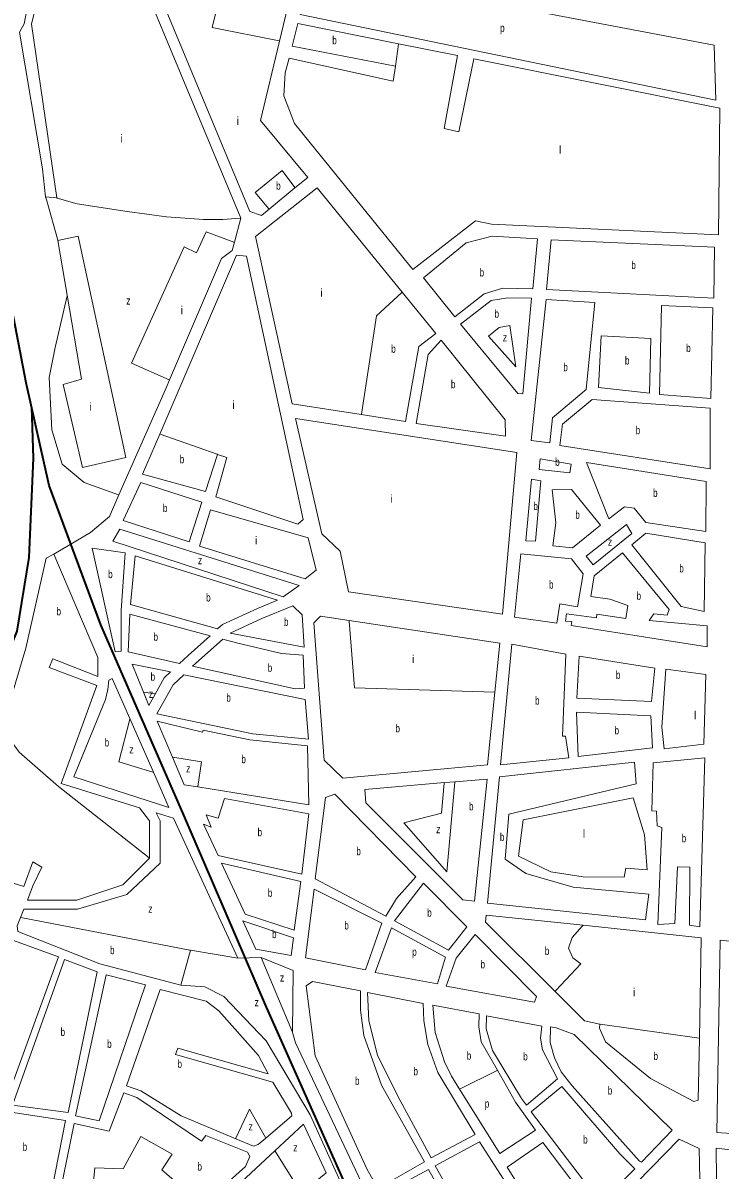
# Model space of a CAD drawing. Extents: x 639657 to 671642, y 222838 to 252123.
# Drawn here: x 648074 to 648945, y 234105 to 235539 of the extents above; entities that cross this region are included whole.
import ezdxf

# ---------------------------------------------------------------- set-up
doc = ezdxf.new("R2010")
doc.units = 0
doc.header["$LTSCALE"] = 4
for name, color, linetype, lineweight in [('1', 7, 'Continuous', 13), ('21', 7, 'Continuous', 13), ('57', 7, 'Continuous', 35)]:
    doc.layers.add(name, color=color, linetype=linetype, lineweight=lineweight)
doc.layers.add('7', color=7, linetype='Continuous')

msp = doc.modelspace()

# ---------------------------------------------------------------- linework, layer by layer
at = {"layer": '1'}
for p, q in [((648416.17, 235604.77), (648394.967, 235516.148)), ((648410.622, 235509.92), (648539.589, 235484.799)), ((648341.04, 235248.63), (648245.218, 235024.991)), ((648195.355, 234905.945), (648186.503, 234891.185)), ((648419.254, 234835.712), (648195.355, 234905.945)), ((648186.503, 234891.185), (648399.333, 234821.687)), ((648419.254, 234835.712), (648399.333, 234821.687)), ((648423.13, 234799.18), (648411.509, 234810.299)), ((648669.89, 234763.57), (648481.876, 234791.76)), ((648286.189, 234734.776), (648323.98, 234768.534)), ((648426.96, 234693.39), (648275.263, 234724.216)), ((648231.598, 234685.782), (648239.551, 234699.99)), ((648075.39, 234459.63), (647972.81, 234491.34)), ((648086.531, 234490.261), (648075.39, 234459.63)), ((648652.32, 234415.06), (648739.011, 234328.397)), ((648342.83, 234369.89), (648372.06, 234370.69)), ((648669.97, 234125.6), (648619.829, 234206.154)), ((648248.93, 233999.29), (648389.032, 234129.185))]:
    msp.add_line(p, q, dxfattribs=at)
for points in [[(648125.935, 236322.695), (648119.36, 236324.46), (648113.87, 236314.73), (648219.07, 236237.64), (648171.68, 236073.32), (648139.86, 236052.6), (648140.01, 236037.11), (648097.67, 236007.21), (648072.36, 235735.76), (648060.22, 235639.98), (648068.62, 235637.88), (648076.25, 235693.63), (648105.08, 235690.13), (648075.64, 235537.49), (648070.11, 235527.13), (648098.499, 235356.253)], [(648116.515, 235320.079), (648085.1, 235537.11), (648100.44, 235599.78), (648171.22, 235588.78), (648206.06, 235585.53), (648233.47, 235565.9), (648346.36, 235294.69), (648338.424, 235264.736)], [(648381.795, 235305.849), (648372.35, 235298.06), (648357.92, 235302.92), (648242.63, 235579.71)], [(648410.622, 235509.92), (648417.84, 235538.11), (648543.595, 235512.859), (648617.142, 235498.091)], [(648394.967, 235516.148), (648371.24, 235416.98), (648430.12, 235345.7), (648414.126, 235332.511), (648381.795, 235305.849)], [(648945.08, 235432.24), (648943.19, 235274.16), (648659.59, 235287.19), (648639.58, 235291.6), (648561.47, 235230.73), (648413.61, 235412.92), (648400.3, 235447.69), (648402.07, 235476.52), (648406.732, 235494.725)], [(648539.589, 235484.799), (648536.853, 235466.176), (648406.732, 235494.725)], [(648617.142, 235498.091), (648600.372, 235407.01), (648618.989, 235402.627), (648637.716, 235493.959), (648945.08, 235432.24)], [(648098.499, 235356.253), (648102.623, 235321.545), (648116.515, 235320.079)], [(648364.76, 235271.99), (648442.01, 235332.86), (648548.111, 235202.151)], [(648338.424, 235264.736), (648335.63, 235254.19), (648322.15, 235244.23), (648257.311, 235092.713)], [(648497.001, 235049.258), (648410.45, 235062.56), (648364.76, 235271.99)], [(648317.52, 234999.46), (648329.15, 234995.86), (648315.46, 234946.54), (648417.76, 234912.27), (648424.17, 234918.33), (648353.73, 235247.2), (648341.04, 235248.63)], [(648548.111, 235202.151), (648590.08, 235150.45), (648568.9, 235134.2), (648552.23, 235040.77), (648497.001, 235049.258)], [(648257.311, 235092.713), (648253.42, 235083.62), (648194.176, 234948.864)], [(648245.218, 235024.991), (648223.73, 234974.84), (648302.31, 234953.35), (648317.52, 234999.46)], [(648194.176, 234948.864), (648182.33, 234921.92), (648158.476, 234901.905), (648112.961, 234874.65)], [(648111.786, 234744.11), (648167.78, 234722.04), (648167.65, 234745.48), (648112.961, 234874.65)], [(648392.239, 234817.327), (648214.64, 234872.85), (648208.54, 234811.95), (648317.533, 234781.33)], [(648317.533, 234781.33), (648323.63, 234786.776), (648367.147, 234806.989), (648392.239, 234817.327)], [(648333.317, 234776.019), (648372.7, 234794.311), (648411.509, 234810.299)], [(648308.028, 234772.84), (648207.75, 234799.91), (648205.65, 234752.58), (648270.053, 234738.343)], [(648333.317, 234776.019), (648425.73, 234758.54), (648423.13, 234799.18)], [(648481.876, 234791.76), (648445.93, 234797.15), (648437.59, 234789.15), (648450.61, 234617.38), (648473.96, 234594.72), (648654.85, 234611.43), (648663.835, 234702.322), (648669.89, 234763.57)], [(648270.053, 234738.343), (648280.567, 234748.309), (648308.028, 234772.84)], [(648424.28, 234748.64), (648397.4, 234750.86), (648341.22, 234763.88), (648323.98, 234768.534)], [(648286.189, 234734.776), (648414.42, 234706.43), (648426.02, 234707.36), (648424.28, 234748.64)], [(648111.786, 234744.11), (648107.006, 234733.084), (648166.77, 234710.85), (648122.082, 234587.994)], [(648258.7, 234727.582), (648210.68, 234737.34), (648224.92, 234702.241), (648231.598, 234685.782)], [(648207.84, 234669.289), (648185.85, 234719.56), (648181.57, 234717.17), (648180.34, 234705.55), (648177.62, 234693.28), (648137.76, 234596.49), (648256.42, 234558.23)], [(648239.551, 234699.99), (648250.812, 234720.106), (648258.7, 234727.582)], [(648241.589, 234675.3), (648261.859, 234711.511), (648275.263, 234724.216)], [(648241.589, 234675.3), (648361.65, 234650.22), (648430.9, 234643.73), (648426.96, 234693.39)], [(648256.42, 234558.23), (648237.178, 234602.219), (648207.84, 234669.289)], [(648429.66, 234635.33), (648357.61, 234642.89), (648299.5, 234655.03), (648298.66, 234652.23), (648241.83, 234665.9), (648261.049, 234621.135)], [(648292.618, 234583.99), (648431.37, 234561.36), (648429.66, 234635.33)], [(648261.049, 234621.135), (648275.82, 234586.73), (648292.618, 234583.99)], [(648600.761, 234589.286), (648501.33, 234580.89), (648502.5, 234564.13), (648623.79, 234442.65)], [(648623.79, 234442.65), (648638.41, 234441.01), (648654.09, 234593.79), (648614.093, 234590.413), (648600.761, 234589.286)], [(648122.082, 234587.994), (648219.84, 234557.86), (648232.29, 234541.38), (648232.29, 234494.89)], [(648071.301, 234420.68), (648075.39, 234431.15), (648142.28, 234431.24), (648204.25, 234449.42), (648245.56, 234488.83), (648245.57, 234541.38), (648240.7, 234551.44), (648262.51, 234544.71), (648342.83, 234369.89)], [(648232.29, 234494.89), (648199.08, 234461.55), (648141.54, 234442.36), (648079.84, 234442.55), (648086.81, 234460.411), (648097.814, 234483.811), (648086.531, 234490.261)], [(648271.66, 234336.15), (648170.26, 234362.9), (648067.93, 234403.4), (648067.24, 234410.28), (648071.301, 234420.68)], [(648774.004, 234410.982), (648652.91, 234423.67), (648652.32, 234415.06)], [(648919.42, 234269.821), (648921.76, 234395.5), (648774.004, 234410.982)], [(649149.42, 232796.25), (649162.7, 232745.53), (649234.9, 232533.79), (649235.74, 232517.04), (649233.58, 232505.44), (649227.55, 232491.05), (649222.82, 232482.89), (649181.25, 232428.84), (649171.15, 232453.78), (649157.62, 232467.77), (649156.35, 232496.16), (649033.16, 232762.48), (648921.04, 233022.17), (648851.52, 233119.17), (648833.54, 233184.3), (648705.42, 233567.34), (648641.96, 233707.52), (648569.71, 233868.76), (648512.26, 233999.25), (648433.24, 234174.14), (648378.3, 234266.73), (648325.37, 234321.82), (648301.67, 234334.15), (648271.66, 234336.15)], [(648410.31, 234172.98), (648409.86, 234176.2), (648386.43, 234214.78), (648265.03, 234249.37), (648267.77, 234257.34), (648380.78, 234225.28), (648368.4, 234248.44), (648318.88, 234304.07), (648303.12, 234316.02), (648245.87, 234330.55), (648203.78, 234210.33), (648221.65, 234203.98), (648271.9, 234172.65), (648340.065, 234144.284)], [(648739.011, 234328.397), (648775.76, 234291.66), (648795.13, 234287.47)], [(648619.829, 234206.154), (648609.68, 234222.46), (648600.77, 234240.47), (648589.38, 234277.18), (648586.4, 234311.14), (648644.06, 234300.27), (648643.72, 234283.93), (648646.83, 234265.46), (648667.051, 234229.776)], [(648410.85, 234277.57), (648411.45, 234275.57), (648414.86, 234264.21), (648539.54, 233999.64), (648604.08, 233855.17), (648722.62, 233578.92), (648824.9, 233360.7), (648844.86, 233337.47), (648978.2, 233033.69), (648993.58, 233013.129)], [(648795.13, 234287.47), (648794.73, 234282.31), (648801.92, 234265.36), (648858.28, 234219.65), (648912.4, 234190.7), (648917.98, 234192.45), (648919.42, 234269.821)], [(648667.051, 234229.776), (648689.59, 234190), (648714.5, 234155.09), (648669.97, 234125.6)], [(648340.065, 234144.284), (648362.16, 234135.09), (648368.17, 234137.05), (648377.577, 234145.071), (648410.31, 234172.98)], [(648389.032, 234129.185), (648424.76, 234162.31), (648453.24, 234101.67), (648422.248, 234076.04)], [(648894.85, 234001.05), (648823.87, 234071.7), (648893.97, 234143.5), (648919.18, 234132.03), (648919.971, 234093.272), (648921.171, 234034.483)]]:
    msp.add_lwpolyline(points, dxfattribs=at)
for points in [[(648434.236, 235606.72), (648420.767, 235549.447), (648939.87, 235442.071), (648937.679, 235511.098)], [(648613.82, 235171.66), (648574.85, 235220.26), (648628.13, 235264.01), (648660.54, 235272.14), (648717.09, 235268.81), (648711.43, 235206.62), (648673.8, 235207.27), (648650.63, 235200.26)], [(648728.2, 235205.64), (648734.29, 235267.61), (648938.33, 235258.43), (648937.62, 235194.77)], [(648620.75, 235162.45), (648659.06, 235191.7), (648679.89, 235195.26), (648709.77, 235195), (648698.85, 235075.36), (648692.61, 235075.75)], [(648727.84, 235193.16), (648709.28, 235016.92), (648732.52, 235013.82), (648735.99, 235045.03), (648778.14, 235080.54), (648788.69, 235189.42)], [(648871.9, 235185.58), (648869.74, 235074.6), (648933.82, 235069.36), (648936.4, 235182.72)], [(648596.58, 235142.1), (648580.56, 235124.59), (648565.36, 235038.05), (648677.22, 235022.33), (648676.68, 235042.76)], [(648796.88, 235147.53), (648793.38, 235082.99), (648857.05, 235076.25), (648858.59, 235144.22)], [(648785.3, 235068.1), (648748.29, 235037.14), (648745, 235010.67), (648932.82, 234981.4), (648932.82, 235057.31)], [(648673.34, 234799.72), (648691.31, 235001.98), (648414.86, 235044.52), (648447.49, 234900.18), (648470.4, 234878.59), (648481.01, 234827.89)], [(648720.59, 234994.19), (648719.16, 234980.84), (648757.45, 234976.33), (648759.11, 234987.52)], [(648806.36, 234918.96), (648825.83, 234933.91), (648837.88, 234932.26), (648852.38, 234914.49), (648927.25, 234903.3), (648927.97, 234965.67), (648778.22, 234989.56)], [(648199.56, 234917.07), (648221.64, 234964.51), (648297.87, 234939.77), (648281.82, 234890.43)], [(648709.56, 234968.75), (648721.18, 234966.45), (648714.73, 234891.14), (648702.48, 234891.5)], [(648759.72, 234955.48), (648795.87, 234910.95), (648760.78, 234882.58), (648736.47, 234885.24), (648739.97, 234913.86), (648735.64, 234955.34)], [(648308.68, 234930.15), (648294.96, 234884.91), (648426.96, 234843.93), (648440.44, 234854.76), (648430.54, 234895.14)], [(648834.923, 234900.498), (648786.548, 234861.368), (648777.787, 234872.325), (648828.164, 234911.769)], [(648925.46, 234803.07), (648896.83, 234809.36), (648834.91, 234886.65), (648852.46, 234901.16), (648926.47, 234888.88)], [(648202.15, 234876.65), (648160.625, 234882.287), (648189.443, 234752.912), (648196.833, 234753.652), (648196.97, 234804.58)], [(648929.15, 234759), (648929, 234785.45), (648856.52, 234791.93), (648862.28, 234800.35), (648879.05, 234798.72), (648881.81, 234805.62), (648823.36, 234876.69), (648787.85, 234847.89), (648783.7, 234821.84), (648807.57, 234818.75), (648830.19, 234810.49), (648827.49, 234794.56), (648791.34, 234799.95), (648790.94, 234795.22), (648753.3, 234800.17), (648752.27, 234790.91), (648760.23, 234790.53), (648759.4, 234785.79)], [(648741.32, 234788.49), (648744.84, 234812.81), (648767.22, 234809.06), (648774.29, 234850.39), (648759.78, 234869.02), (648696.12, 234875.12), (648688.4, 234796.15)], [(648670.76, 234611.52), (648685.16, 234762.15), (648752.72, 234750.05), (648748.58, 234647.44), (648752.23, 234647.25), (648756.26, 234620.39)], [(648859.68, 234690.65), (648863.74, 234732.18), (648769.29, 234747.35), (648766.36, 234694.86)], [(648925.11, 234637.25), (648927.41, 234724.58), (648877.29, 234731.18), (648872.54, 234658.68), (648875.49, 234631.38)], [(648858.92, 234672.58), (648860.65, 234632.59), (648767.86, 234621.96), (648766.03, 234677.22)], [(648926.07, 234620.48), (648861.62, 234614.1), (648860.03, 234554.08), (648865.62, 234553.68), (648866.58, 234535.19), (648872.4, 234533.29), (648867.5, 234411.97), (648888.77, 234413.38), (648892.02, 234484.15), (648907.29, 234483.81), (648906.84, 234411.33), (648919.97, 234409.04)], [(648856.11, 234449.97), (648761.69, 234458.69), (648702.7, 234475.56), (648676.59, 234493.48), (648681.21, 234549.86), (648840.49, 234587.95), (648838.4, 234614.83), (648669.55, 234596.67), (648654.55, 234438.73), (648851.99, 234417.9)], [(648439.42, 234468.93), (648452.17, 234570.51), (648463.75, 234574.66), (648565.15, 234471.57), (648540.8, 234444.55), (648527.82, 234422.54)], [(648431.43, 234550.39), (648326, 234569.59), (648318.18, 234545.03), (648303.33, 234549.03), (648309.43, 234533.79), (648299.74, 234537.4), (648318.02, 234498.14), (648422.62, 234475.07)], [(648854, 234480.28), (648850.96, 234523.92), (648836.72, 234570.3), (648699.09, 234542.86), (648693.33, 234497.45), (648733.64, 234477.67), (648774.09, 234471.45), (648825.25, 234471.09), (648827.55, 234482.29)], [(648351.97, 234424.78), (648322.16, 234488.49), (648421.38, 234465.6), (648412.92, 234404.69)], [(648606.09, 234379.96), (648628.71, 234409.12), (648574.66, 234463.66), (648538.6, 234416.58)], [(648437.99, 234456.02), (648427.3, 234370.36), (648502.19, 234355.51), (648522.71, 234413.69)], [(648348.8, 234416.59), (648365.12, 234381.19), (648409.23, 234373.27), (648412.33, 234395.44)], [(648514.46, 234351.92), (648534.56, 234407.74), (648602.05, 234371.34), (648592.36, 234337.95)], [(647993.55, 234195.85), (648050.7, 234184.54), (648118.84, 234371.56), (648062.64, 234392.11)], [(648603.12, 234334.78), (648615.39, 234369.69), (648639.08, 234399.5), (648716.04, 234321.87), (648713.29, 234314.97)], [(648941.21, 234152.15), (649007.23, 234147.36), (649063.51, 234379.73), (648945.43, 234392.4)], [(648061.43, 234186.32), (648126.38, 234368.37), (648166.87, 234352.9), (648130.68, 234177.03)], [(648372.06, 234370.69), (648411.7, 234354.57), (648410.85, 234277.57)], [(648169.64, 234166.49), (648227.36, 234336.46), (648178.07, 234349.09), (648139.95, 234172.99)], [(648575.89, 234115.41), (648522.27, 234211.23), (648500.22, 234273.03), (648495.96, 234305.05), (648495.82, 234329.13), (648436.22, 234340.84), (648428.31, 234335.21), (648439.54, 234247.97), (648503.95, 234106.63), (648517.63, 234082.19)], [(648584.25, 234120.18), (648639.32, 234149.3), (648592.46, 234227.1), (648580.23, 234261.86), (648575.33, 234291.51), (648574.35, 234313.22), (648504.65, 234326.81), (648506.56, 234291.56), (648517.12, 234248.83), (648542.77, 234197.36)], [(648703.28, 234186.3), (648742.21, 234219), (648723.3, 234255.45), (648721.07, 234269.85), (648722.7, 234284.7), (648653.63, 234297.86), (648653.08, 234281.51), (648660.75, 234254.67), (648697.21, 234194.44)], [(648847.27, 234115.06), (648885.52, 234155.06), (648762.75, 234274.38), (648740.34, 234282.65), (648733.46, 234283.9), (648733.14, 234264.33), (648738.41, 234245.43), (648746.89, 234227.84), (648760.32, 234210.28), (648844.47, 234116.34)], [(648799.61, 234066.84), (648838.94, 234106.63), (648819.91, 234125.45), (648747.42, 234209.56), (648709.34, 234177.74), (648780.16, 234084.79)], [(648172.11, 234000.8), (648115.69, 234052.88), (648138.28, 234163.09), (648181.96, 234153.66), (648200.18, 234201.71), (648216.54, 234195.56), (648297.23, 234141.18), (648302.77, 234148.3), (648354.69, 234127.3), (648357.94, 234122.16), (648352.21, 234109.66), (648232.57, 234001.81), (648198.97, 233970.07)], [(648017.41, 234103.94), (648110.38, 234079.94), (648127.52, 234166.9), (648053.53, 234178.11), (648046.25, 234173.34)], [(648651.37, 234000.55), (648589.25, 234110.32), (648644.52, 234140.52), (648704.8, 234046.88), (648724.04, 234026.56), (648740.24, 234010.95), (648740.91, 234006.23), (648736.82, 234001.05), (648686.67, 233951.08), (648667.36, 233974.32)], [(648791.55, 234058.97), (648771.9, 234076.07), (648723.83, 234139.45), (648679.3, 234108.67), (648703.38, 234070.1), (648748.57, 234020.68)], [(648941.83, 233979.68), (648940.46, 234132.58), (649008.9, 234124.41), (648991.36, 233974.05)], [(648557.83, 234001.81), (648521.33, 234073.82), (648580.89, 234105.76), (648662.75, 233960.2), (648677.43, 233942.29), (648624.95, 233887.8), (648610.56, 233889.97)]]:
    msp.add_lwpolyline(points, close=True, dxfattribs=at)
at = {"layer": '21'}
for points in [[(648242.63, 235579.71), (648243.13, 235579.604), (648318.368, 235563.687), (648310.702, 235533.008), (648394.467, 235516.248), (648394.967, 235516.148)], [(648539.589, 235484.799), (648543.524, 235512.358), (648543.595, 235512.859)], [(648414.126, 235332.511), (648413.765, 235333.011), (648398.314, 235354.415), (648364.364, 235327.023), (648381.383, 235306.349), (648381.795, 235305.849)], [(648102.623, 235321.545), (648104.022, 235316.545), (648117.815, 235267.262), (648117.955, 235266.762)], [(648346.36, 235294.69), (648345.86, 235294.654), (648323.844, 235293.058), (648299.75, 235293.058), (648253.754, 235296.345), (648204.472, 235302.919), (648142.048, 235312.78), (648117.015, 235319.936), (648116.515, 235320.079)], [(648338.424, 235264.736), (648337.924, 235264.919), (648303.036, 235277.718), (648290.989, 235251.422), (648275.657, 235259.092), (648209.948, 235113.369), (648256.811, 235092.931), (648257.311, 235092.713)], [(648117.955, 235266.762), (648143.144, 235272.24), (648202.907, 234995.849)], [(648202.907, 234995.849), (648148.619, 234982.985), (648124.526, 235087.073), (648147.524, 235093.647), (648129.63, 235198.408), (648117.955, 235266.762)], [(648129.63, 235198.408), (648129.515, 235197.907), (648114.67, 235133.091), (648107.003, 235095.838), (648110.289, 235030.098), (648123.431, 234987.367), (648150.81, 234964.358), (648193.676, 234949.043), (648194.176, 234948.864)], [(648497.001, 235049.258), (648497.078, 235049.758), (648516.045, 235172.538), (648547.612, 235201.69), (648548.111, 235202.151)], [(648317.52, 234999.46), (648317.02, 234999.637), (648245.718, 235024.814), (648245.218, 235024.991)], [(648112.961, 234874.65), (648103.31, 234869.86), (648077.94, 234757.45)], [(648481.876, 234791.76), (648481.917, 234791.26), (648488.666, 234707.975)], [(648048.043, 234657.229), (648048.192, 234657.729), (648077.94, 234757.45)], [(648488.666, 234707.975), (648663.335, 234702.338), (648663.835, 234702.322)], [(648224.92, 234702.241), (648225.42, 234702.164), (648239.051, 234700.067), (648239.551, 234699.99)], [(648207.84, 234669.289), (648207.71, 234668.789), (648193.876, 234615.404), (648236.678, 234602.371), (648237.178, 234602.219)], [(648048.043, 234657.229), (648069.733, 234627.232), (648118.504, 234584.353), (648231.79, 234495.283), (648232.29, 234494.89)], [(648292.618, 234583.99), (648292.693, 234584.49), (648297.328, 234615.404), (648261.549, 234621.056), (648261.049, 234621.135)], [(648600.761, 234589.286), (648600.713, 234588.787), (648597.086, 234551.295), (648549.995, 234539.243), (648603.657, 234477.885), (648614.047, 234589.912), (648614.093, 234590.413)], [(648283.44, 234379.88), (648282.94, 234379.976), (648071.801, 234420.584), (648071.301, 234420.68)], [(648739.011, 234328.397), (648739.926, 234329.375), (648771.217, 234362.841), (648761.361, 234370.51), (648755.885, 234382.563), (648760.265, 234395.711), (648773.554, 234410.482), (648774.004, 234410.982)], [(648342.83, 234369.89), (648283.44, 234379.88), (648271.66, 234336.15)], [(648795.13, 234287.47), (648795.63, 234287.399), (648918.92, 234269.892), (648919.42, 234269.821)], [(648619.829, 234206.154), (648620.329, 234206.404), (648666.551, 234229.526), (648667.051, 234229.776)], [(648377.577, 234145.071), (648377.294, 234145.571), (648357.249, 234180.961), (648340.299, 234144.784), (648340.065, 234144.284)], [(648422.248, 234076.04), (648421.935, 234076.54), (648389.345, 234128.685), (648389.032, 234129.185)]]:
    msp.add_lwpolyline(points, dxfattribs=at)
for points in [[(648655.734, 235147.136), (648669.366, 235158.294), (648682.507, 235160.485), (648690.173, 235108.989)], [(648163.946, 234107.683), (648199.547, 234106.456), (648221.45, 234146.995), (648260.876, 234125.082), (648247.734, 234105.36), (648269.637, 234086.734), (648191.881, 234018.802), (648157.931, 234045.098)]]:
    msp.add_lwpolyline(points, close=True, dxfattribs=at)
at = {"layer": '57'}
for points in [[(649431.73, 232002.995), (649399.994, 232070.308), (649353.025, 232164.294), (649236.203, 232405.189), (649089.828, 232739.384), (648914.202, 233126.457), (648685.944, 233640.163), (648499.009, 234038.457), (648378.361, 234308.787), (648275.477, 234548.58), (648171.383, 234786.42), (648107.014, 234960.761), (648078.134, 235089.132), (648042.869, 235271.292), (648019.786, 235394.046), (648011.928, 235560.15), (648011.719, 235757.044), (648014.054, 235904.557)], [(648085.047, 235058.403), (648087.089, 234994.793), (648081.583, 234870.755), (648066.631, 234778.388), (648027.612, 234683.441), (648008.585, 234645.639), (648000, 234632.542)]]:
    msp.add_lwpolyline(points, dxfattribs=at)

# ---------------------------------------------------------------- texts
at = {"layer": '7'}
for s, width, p in [('p', 0.75, (648670.462, 235527.533)), ('b', 0.75, (648460.738, 235512.191)), ('b', 0.75, (648390.648, 235330.31)), ('b', 0.75, (648834.369, 235231.19)), ('b', 0.75, (648644.834, 235221.9)), ('z', 0.8, (648203.377, 235186.778)), ('b', 0.75, (648663.452, 235170.403)), ('z', 0.8, (648673.746, 235140.763)), ('b', 0.75, (648534.376, 235126.554)), ('b', 0.75, (648902.956, 235127.47)), ('b', 0.75, (648826.402, 235111.89)), ('b', 0.75, (648749.38, 235103.49)), ('b', 0.75, (648608.992, 235082.215)), ('b', 0.75, (648839.785, 235024.75)), ('b', 0.75, (648270.181, 234988.463)), ('b', 0.75, (648739.204, 234985.26)), ('b', 0.75, (648861.579, 234946.43)), ('b', 0.75, (648249.135, 234927.47)), ('b', 0.75, (648712.028, 234929.945)), ('b', 0.75, (648764.37, 234919.03)), ('z', 0.8, (648805.166, 234885.473)), ('z', 0.8, (648292.895, 234862.327)), ('b', 0.75, (648894.307, 234852.115)), ('b', 0.75, (648180.748, 234844.865)), ('b', 0.75, (648731.498, 234831.805)), ('b', 0.75, (648303.187, 234815.695)), ('b', 0.75, (648840.902, 234817.845)), ('b', 0.75, (648116.218, 234798.345)), ('b', 0.75, (648400.379, 234785.246)), ('b', 0.75, (648237.401, 234766.594)), ('b', 0.75, (648380.121, 234727.846)), ('b', 0.75, (648233.78, 234716.687)), ('b', 0.75, (648815.08, 234719)), ('z', 0.8, (648231.563, 234695.248)), ('b', 0.75, (648328.428, 234690.535)), ('b', 0.75, (648714.065, 234686.835)), ('b', 0.75, (648539.693, 234652.109)), ('b', 0.75, (648813.43, 234649.59)), ('b', 0.75, (648176.356, 234634.46)), ('z', 0.8, (648207.177, 234625.754)), ('b', 0.75, (648347.216, 234613.63)), ('z', 0.8, (648278.115, 234602.097)), ('b', 0.75, (648631.653, 234554.652)), ('b', 0.75, (648367.452, 234522.33)), ('z', 0.8, (648590.516, 234526.095)), ('b', 0.75, (648670.194, 234516.365)), ('b', 0.75, (648897.336, 234514.76)), ('b', 0.75, (648490.854, 234498.6)), ('b', 0.75, (648380.252, 234446.59)), ('z', 0.8, (648230.849, 234426.736)), ('b', 0.75, (648579.37, 234421.81)), ('b', 0.75, (648385.522, 234394.93)), ('b', 0.75, (648475.817, 234405.765)), ('b', 0.75, (648183.12, 234374.894)), ('p', 0.75, (648560.627, 234372.845)), ('b', 0.75, (648726.277, 234374.021)), ('b', 0.75, (648645.996, 234357.235)), ('z', 0.8, (648395.417, 234340.598)), ('z', 0.8, (648363.709, 234309.756)), ('b', 0.75, (648121.307, 234272.7)), ('b', 0.75, (648179.475, 234257.79)), ('b', 0.75, (648628.778, 234243.043)), ('b', 0.75, (648699.304, 234242.08)), ('b', 0.75, (648862.076, 234242.541)), ('b', 0.75, (648267.385, 234232.82)), ('b', 0.75, (648562.189, 234223.495)), ('b', 0.75, (648489.161, 234211.515)), ('b', 0.75, (648804.905, 234199.48)), ('p', 0.75, (648651.264, 234183.107)), ('z', 0.8, (648356.154, 234154.665)), ('b', 0.75, (648774.194, 234138.2)), ('b', 0.75, (648073.945, 234129.025)), ('z', 0.8, (648412.007, 234128.369)), ('b', 0.75, (648292.333, 234104.451))]:
    msp.add_text(s, height=10, dxfattribs=dict(at, width=width)).set_placement(p)
for s, p in [('i', (648341.366, 235411.39)), ('i', (648195.711, 235389.476)), ('l', (648743.837, 235375.236)), ('i', (648445.955, 235196.642)), ('i', (648271.276, 235174.726)), ('i', (648157.381, 235054.203)), ('i', (648335.89, 235056.394)), ('i', (648533.017, 234939.158)), ('i', (648364.066, 234887.04)), ('i', (648560.398, 234738.651)), ('l', (648912.491, 234668.531)), ('l', (648773.732, 234520.695)), ('i', (648836.376, 234322.298))]:
    msp.add_text(s, height=10, dxfattribs=at).set_placement(p)

doc.saveas('drawing.dxf')
